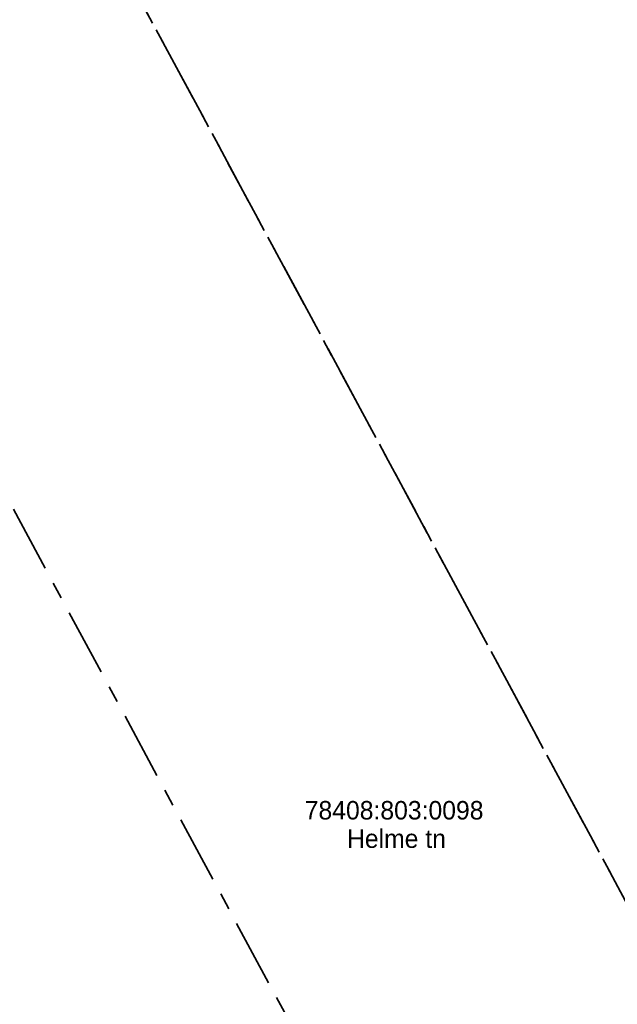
# Model space of a CAD drawing. Header units: metres. Extents: x 538891 to 1080079, y 6588829 to 13178720.
# Tile 248 of 656: x 539752 to 539788, y 6589158 to 6589216. Entities that reach past the tile are written whole.
import ezdxf

# ---------------------------------------------------------------- set-up
doc = ezdxf.new("R2010")
doc.units = ezdxf.units.M
doc.header["$LTSCALE"] = 0.4
doc.linetypes.add('KATASTRIPIIR', pattern=[17.5, 10, -2.5, 2.5, -2.5])
doc.layers.add('GEO', color=7, linetype='Continuous')
doc.styles.add('HK Explorer Book', font='txt')

msp = doc.modelspace()

# ---------------------------------------------------------------- linework, layer by layer
at = {"layer": 'GEO', "color": 35, "linetype": 'KATASTRIPIIR', "lineweight": 35, "true_color": 0xb1703a, "flags": 128}
for points in [[(539661.86, 6589354.25), (539689.49, 6589347.26), (539722.4, 6589286.16), (539729.44, 6589289.96), (539761.7, 6589230.09), (539803.95, 6589252.85), (539808.69, 6589244.05), (539810.06, 6589241.52), (539805.66, 6589239.15), (539809.92, 6589231.22), (539814.33, 6589233.6), (539846.63, 6589173.62), (539831.51, 6589165.47), (539793.57, 6589235.9), (539759.39, 6589217.49), (539797.33, 6589147.06), (539804.37, 6589150.85), (539839.31, 6589086), (539881.52, 6589108.74), (539887.49, 6589097.77), (539826.75, 6589065.04), (539805.41, 6589104.66), (539798.37, 6589100.86), (539782.17, 6589130.94), (539736.15, 6589216.34), (539743.21, 6589220.13), (539720.91, 6589261.51), (539713.87, 6589257.71), (539697.67, 6589287.79), (539661.86, 6589354.25)], [(539759.39, 6589217.49), (539793.57, 6589235.9), (539831.51, 6589165.47), (539804.37, 6589150.85), (539797.33, 6589147.06), (539759.39, 6589217.49)]]:
    msp.add_lwpolyline(points, dxfattribs=at)

# ---------------------------------------------------------------- texts
at = {"layer": 'GEO', "color": 35, "true_color": 0xb1703a, "char_height": 1.1, "attachment_point": 2, "line_spacing_factor": 0.25, "style": 'HK Explorer Book'}
for s, insert in [('78408:803:0098', (539774.5341, 6589169.7767)), ('Helme tn', (539774.675, 6589168.0871))]:
    msp.add_mtext(s, dxfattribs=dict(at, insert=insert))

doc.saveas('drawing.dxf')
